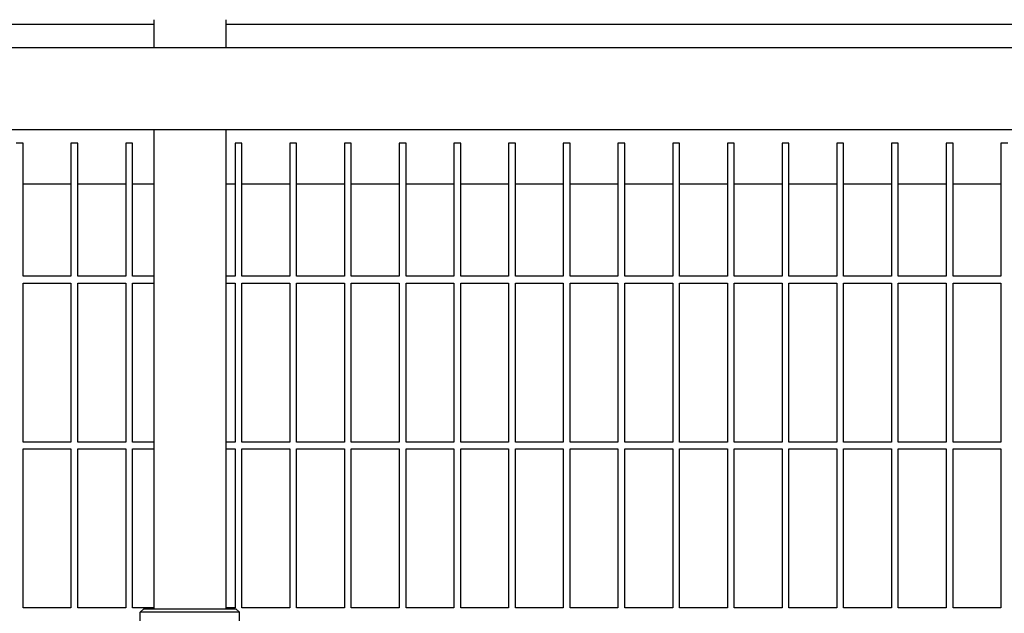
# Model space of a CAD drawing. Header units: inches. Extents: x 36 to 1719, y -84 to 1122.
# Tile 533 of 550: x 1037 to 1055, y 881 to 892. Entities that reach past the tile are written whole.
import ezdxf

# ---------------------------------------------------------------- set-up
doc = ezdxf.new("R2010")
doc.units = ezdxf.units.IN
doc.header["$LTSCALE"] = 48
doc.header["$MEASUREMENT"] = 0
doc.layers.add('Dimension (ANSI)', color=7, linetype='Continuous', lineweight=25)
doc.layers.add('Visible (ANSI)', color=7, linetype='Continuous', lineweight=30)
doc.styles.add('Note Text (ANSI)', font='tahoma.ttf')
doc.dimstyles.new('Architectural (ANSI)', dxfattribs={"dimscale": 48, "dimtxt": 0.125, "dimasz": 0.098425, "dimexe": 0.125, "dimexo": 0.0625, "dimgap": 0.031496, "dimtad": 0, "dimtih": 1, "dimtoh": 1, "dimdec": 4, "dimrnd": 1e-08, "dimzin": 3, "dimdsep": 46, "dimlunit": 4, "dimtxsty": 'Note Text (ANSI)', "dimcen": 0.09, "dimdle": 0.393701, "dimclrd": 256, "dimclre": 256, "dimclrt": 256, "dimadec": 0, "dimazin": 3, "dimtfac": 0.96, "dimtofl": 0, "dimtmove": 0, "dimatfit": 3, "dimfxl": 1, "dimfrac": 2, "dimtolj": 1, "dimtzin": 12, "dimlwd": -1, "dimlwe": -1, "dimarcsym": 0})

# ---------------------------------------------------------------- blocks, each defined once
blk = doc.blocks.new('*D17')
at = {"layer": 'Defpoints', "color": 0, "transparency": 16777216}
for p in [(1025.918, 894.991), (1025.918, 762.991), (1114.12, 762.991)]:
    blk.add_point(p, dxfattribs=at)
at = {"layer": 'Dimension (ANSI)', "transparency": 16777216}
for p, q in [((1028.918, 894.991), (1120.12, 894.991)), ((1114.12, 890.267), (1114.12, 833.626)), ((1114.12, 767.716), (1114.12, 824.357)), ((1028.918, 762.991), (1120.12, 762.991))]:
    blk.add_line(p, q, dxfattribs=at)
for points in [[(1113.332, 890.267), (1114.907, 890.267), (1114.12, 894.991)], [(1113.332, 767.716), (1114.907, 767.716), (1114.12, 762.991)]]:
    blk.add_solid(points, dxfattribs=at)
at = {"layer": 'Dimension (ANSI)', "transparency": 16777216, "insert": (1104.021, 832.114), "char_height": 6, "attachment_point": 1, "style": 'Note Text (ANSI)'}
blk.add_mtext('\\A1;11\'-0"', dxfattribs=at)

msp = doc.modelspace()

# ---------------------------------------------------------------- linework, layer by layer
at = {"layer": 'Visible (ANSI)'}
for p, q in [((1039.45077, 891.9914), (1026.16768, 891.9914)), ((1039.45077, 892.0789), (1039.45077, 891.5714)), ((1040.76577, 892.0789), (1040.76577, 891.5714)), ((1071.16768, 891.9914), (1040.76577, 891.9914)), ((1031.24768, 891.5714), (1070.74768, 891.5714)), ((1031.24768, 890.0714), (1069.24768, 890.0714)), ((1039.45077, 890.0714), (1039.45077, 881.3039)), ((1040.76577, 890.0714), (1040.76577, 881.3039)), ((1037.06018, 889.8214), (1036.93518, 889.8214)), ((1037.06018, 887.3839), (1037.06018, 889.8214)), ((1038.06018, 889.8214), (1037.93518, 889.8214)), ((1037.93518, 889.8214), (1037.93518, 887.3839)), ((1038.06018, 887.3839), (1038.06018, 889.8214)), ((1039.06018, 889.8214), (1038.93518, 889.8214)), ((1038.93518, 889.8214), (1038.93518, 887.3839)), ((1039.06018, 887.3839), (1039.06018, 889.8214)), ((1041.06018, 889.8214), (1040.93518, 889.8214)), ((1040.93518, 889.8214), (1040.93518, 887.3839)), ((1041.06018, 887.3839), (1041.06018, 889.8214)), ((1042.06018, 889.8214), (1041.93518, 889.8214)), ((1041.93518, 889.8214), (1041.93518, 887.3839)), ((1042.06018, 887.3839), (1042.06018, 889.8214)), ((1043.06018, 889.8214), (1042.93518, 889.8214)), ((1042.93518, 889.8214), (1042.93518, 887.3839)), ((1043.06018, 887.3839), (1043.06018, 889.8214)), ((1044.06018, 889.8214), (1043.93518, 889.8214)), ((1043.93518, 889.8214), (1043.93518, 887.3839)), ((1044.06018, 887.3839), (1044.06018, 889.8214)), ((1045.06018, 889.8214), (1044.93518, 889.8214)), ((1044.93518, 889.8214), (1044.93518, 887.3839)), ((1045.06018, 887.3839), (1045.06018, 889.8214)), ((1046.06018, 889.8214), (1045.93518, 889.8214)), ((1045.93518, 889.8214), (1045.93518, 887.3839)), ((1046.06018, 887.3839), (1046.06018, 889.8214)), ((1047.06018, 889.8214), (1046.93518, 889.8214)), ((1046.93518, 889.8214), (1046.93518, 887.3839)), ((1047.06018, 887.3839), (1047.06018, 889.8214)), ((1048.06018, 889.8214), (1047.93518, 889.8214)), ((1047.93518, 889.8214), (1047.93518, 887.3839)), ((1048.06018, 887.3839), (1048.06018, 889.8214)), ((1049.06018, 889.8214), (1048.93518, 889.8214)), ((1048.93518, 889.8214), (1048.93518, 887.3839)), ((1049.06018, 887.3839), (1049.06018, 889.8214)), ((1050.06018, 889.8214), (1049.93518, 889.8214)), ((1049.93518, 889.8214), (1049.93518, 887.3839)), ((1050.06018, 887.3839), (1050.06018, 889.8214)), ((1051.06018, 889.8214), (1050.93518, 889.8214)), ((1050.93518, 889.8214), (1050.93518, 887.3839)), ((1051.06018, 887.3839), (1051.06018, 889.8214)), ((1052.06018, 889.8214), (1051.93518, 889.8214)), ((1051.93518, 889.8214), (1051.93518, 887.3839)), ((1052.06018, 887.3839), (1052.06018, 889.8214)), ((1053.06018, 889.8214), (1052.93518, 889.8214)), ((1052.93518, 889.8214), (1052.93518, 887.3839)), ((1053.06018, 887.3839), (1053.06018, 889.8214)), ((1054.06018, 889.8214), (1053.93518, 889.8214)), ((1053.93518, 889.8214), (1053.93518, 887.3839)), ((1054.06018, 887.3839), (1054.06018, 889.8214)), ((1055.06018, 889.8214), (1054.93518, 889.8214)), ((1054.93518, 889.8214), (1054.93518, 887.3839)), ((1037.93518, 889.0714), (1037.06018, 889.0714)), ((1038.93518, 889.0714), (1038.06018, 889.0714)), ((1039.45077, 889.0714), (1039.06018, 889.0714)), ((1040.93518, 889.0714), (1040.76577, 889.0714)), ((1041.93518, 889.0714), (1041.06018, 889.0714)), ((1042.93518, 889.0714), (1042.06018, 889.0714)), ((1043.93518, 889.0714), (1043.06018, 889.0714)), ((1044.93518, 889.0714), (1044.06018, 889.0714)), ((1045.93518, 889.0714), (1045.06018, 889.0714)), ((1046.93518, 889.0714), (1046.06018, 889.0714)), ((1047.93518, 889.0714), (1047.06018, 889.0714)), ((1048.93518, 889.0714), (1048.06018, 889.0714)), ((1049.93518, 889.0714), (1049.06018, 889.0714)), ((1050.93518, 889.0714), (1050.06018, 889.0714)), ((1051.93518, 889.0714), (1051.06018, 889.0714)), ((1052.93518, 889.0714), (1052.06018, 889.0714)), ((1053.93518, 889.0714), (1053.06018, 889.0714)), ((1054.93518, 889.0714), (1054.06018, 889.0714)), ((1037.93518, 887.3839), (1037.06018, 887.3839)), ((1037.06018, 884.35265), (1037.06018, 887.2589)), ((1037.06018, 887.2589), (1037.93518, 887.2589)), ((1037.93518, 887.2589), (1037.93518, 884.35265)), ((1038.93518, 887.3839), (1038.06018, 887.3839)), ((1038.06018, 884.35265), (1038.06018, 887.2589)), ((1038.06018, 887.2589), (1038.93518, 887.2589)), ((1038.93518, 887.2589), (1038.93518, 884.35265)), ((1039.45077, 887.3839), (1039.06018, 887.3839)), ((1039.06018, 884.35265), (1039.06018, 887.2589)), ((1039.06018, 887.2589), (1039.45077, 887.2589)), ((1040.93518, 887.3839), (1040.76577, 887.3839)), ((1040.76577, 887.2589), (1040.93518, 887.2589)), ((1040.93518, 887.2589), (1040.93518, 884.35265)), ((1041.93518, 887.3839), (1041.06018, 887.3839)), ((1041.06018, 884.35265), (1041.06018, 887.2589)), ((1041.06018, 887.2589), (1041.93518, 887.2589)), ((1041.93518, 887.2589), (1041.93518, 884.35265)), ((1042.93518, 887.3839), (1042.06018, 887.3839)), ((1042.06018, 884.35265), (1042.06018, 887.2589)), ((1042.06018, 887.2589), (1042.93518, 887.2589)), ((1042.93518, 887.2589), (1042.93518, 884.35265)), ((1043.93518, 887.3839), (1043.06018, 887.3839)), ((1043.06018, 884.35265), (1043.06018, 887.2589)), ((1043.06018, 887.2589), (1043.93518, 887.2589)), ((1043.93518, 887.2589), (1043.93518, 884.35265)), ((1044.93518, 887.3839), (1044.06018, 887.3839)), ((1044.06018, 884.35265), (1044.06018, 887.2589)), ((1044.06018, 887.2589), (1044.93518, 887.2589)), ((1044.93518, 887.2589), (1044.93518, 884.35265)), ((1045.93518, 887.3839), (1045.06018, 887.3839)), ((1045.06018, 884.35265), (1045.06018, 887.2589)), ((1045.06018, 887.2589), (1045.93518, 887.2589)), ((1045.93518, 887.2589), (1045.93518, 884.35265)), ((1046.93518, 887.3839), (1046.06018, 887.3839)), ((1046.06018, 884.35265), (1046.06018, 887.2589)), ((1046.06018, 887.2589), (1046.93518, 887.2589)), ((1046.93518, 887.2589), (1046.93518, 884.35265)), ((1047.93518, 887.3839), (1047.06018, 887.3839)), ((1047.06018, 884.35265), (1047.06018, 887.2589)), ((1047.06018, 887.2589), (1047.93518, 887.2589)), ((1047.93518, 887.2589), (1047.93518, 884.35265)), ((1048.93518, 887.3839), (1048.06018, 887.3839)), ((1048.06018, 884.35265), (1048.06018, 887.2589)), ((1048.06018, 887.2589), (1048.93518, 887.2589)), ((1048.93518, 887.2589), (1048.93518, 884.35265)), ((1049.93518, 887.3839), (1049.06018, 887.3839)), ((1049.06018, 884.35265), (1049.06018, 887.2589)), ((1049.06018, 887.2589), (1049.93518, 887.2589)), ((1049.93518, 887.2589), (1049.93518, 884.35265)), ((1050.93518, 887.3839), (1050.06018, 887.3839)), ((1050.06018, 884.35265), (1050.06018, 887.2589)), ((1050.06018, 887.2589), (1050.93518, 887.2589)), ((1050.93518, 887.2589), (1050.93518, 884.35265)), ((1051.93518, 887.3839), (1051.06018, 887.3839)), ((1051.06018, 884.35265), (1051.06018, 887.2589)), ((1051.06018, 887.2589), (1051.93518, 887.2589)), ((1051.93518, 887.2589), (1051.93518, 884.35265)), ((1052.93518, 887.3839), (1052.06018, 887.3839)), ((1052.06018, 884.35265), (1052.06018, 887.2589)), ((1052.06018, 887.2589), (1052.93518, 887.2589)), ((1052.93518, 887.2589), (1052.93518, 884.35265)), ((1053.93518, 887.3839), (1053.06018, 887.3839)), ((1053.06018, 884.35265), (1053.06018, 887.2589)), ((1053.06018, 887.2589), (1053.93518, 887.2589)), ((1053.93518, 887.2589), (1053.93518, 884.35265)), ((1054.93518, 887.3839), (1054.06018, 887.3839)), ((1054.06018, 884.35265), (1054.06018, 887.2589)), ((1054.06018, 887.2589), (1054.93518, 887.2589)), ((1054.93518, 887.2589), (1054.93518, 884.35265)), ((1037.93518, 884.35265), (1037.06018, 884.35265)), ((1038.93518, 884.35265), (1038.06018, 884.35265)), ((1039.45077, 884.35265), (1039.06018, 884.35265)), ((1040.93518, 884.35265), (1040.76577, 884.35265)), ((1041.93518, 884.35265), (1041.06018, 884.35265)), ((1042.93518, 884.35265), (1042.06018, 884.35265)), ((1043.93518, 884.35265), (1043.06018, 884.35265)), ((1044.93518, 884.35265), (1044.06018, 884.35265)), ((1045.93518, 884.35265), (1045.06018, 884.35265)), ((1046.93518, 884.35265), (1046.06018, 884.35265)), ((1047.93518, 884.35265), (1047.06018, 884.35265)), ((1048.93518, 884.35265), (1048.06018, 884.35265)), ((1049.93518, 884.35265), (1049.06018, 884.35265)), ((1050.93518, 884.35265), (1050.06018, 884.35265)), ((1051.93518, 884.35265), (1051.06018, 884.35265)), ((1052.93518, 884.35265), (1052.06018, 884.35265)), ((1053.93518, 884.35265), (1053.06018, 884.35265)), ((1054.93518, 884.35265), (1054.06018, 884.35265)), ((1037.06018, 881.3214), (1037.06018, 884.22765)), ((1037.06018, 884.22765), (1037.93518, 884.22765)), ((1037.93518, 884.22765), (1037.93518, 881.3214)), ((1038.06018, 881.3214), (1038.06018, 884.22765)), ((1038.06018, 884.22765), (1038.93518, 884.22765)), ((1038.93518, 884.22765), (1038.93518, 881.3214)), ((1039.06018, 881.3214), (1039.06018, 884.22765)), ((1039.06018, 884.22765), (1039.45077, 884.22765)), ((1040.76577, 884.22765), (1040.93518, 884.22765)), ((1040.93518, 884.22765), (1040.93518, 881.3214)), ((1041.06018, 881.3214), (1041.06018, 884.22765)), ((1041.06018, 884.22765), (1041.93518, 884.22765)), ((1041.93518, 884.22765), (1041.93518, 881.3214)), ((1042.06018, 881.3214), (1042.06018, 884.22765)), ((1042.06018, 884.22765), (1042.93518, 884.22765)), ((1042.93518, 884.22765), (1042.93518, 881.3214)), ((1043.06018, 881.3214), (1043.06018, 884.22765)), ((1043.06018, 884.22765), (1043.93518, 884.22765)), ((1043.93518, 884.22765), (1043.93518, 881.3214)), ((1044.06018, 881.3214), (1044.06018, 884.22765)), ((1044.06018, 884.22765), (1044.93518, 884.22765)), ((1044.93518, 884.22765), (1044.93518, 881.3214)), ((1045.06018, 881.3214), (1045.06018, 884.22765)), ((1045.06018, 884.22765), (1045.93518, 884.22765)), ((1045.93518, 884.22765), (1045.93518, 881.3214)), ((1046.06018, 881.3214), (1046.06018, 884.22765)), ((1046.06018, 884.22765), (1046.93518, 884.22765)), ((1046.93518, 884.22765), (1046.93518, 881.3214)), ((1047.06018, 881.3214), (1047.06018, 884.22765)), ((1047.06018, 884.22765), (1047.93518, 884.22765)), ((1047.93518, 884.22765), (1047.93518, 881.3214)), ((1048.06018, 881.3214), (1048.06018, 884.22765)), ((1048.06018, 884.22765), (1048.93518, 884.22765)), ((1048.93518, 884.22765), (1048.93518, 881.3214)), ((1049.06018, 881.3214), (1049.06018, 884.22765)), ((1049.06018, 884.22765), (1049.93518, 884.22765)), ((1049.93518, 884.22765), (1049.93518, 881.3214)), ((1050.06018, 881.3214), (1050.06018, 884.22765)), ((1050.06018, 884.22765), (1050.93518, 884.22765)), ((1050.93518, 884.22765), (1050.93518, 881.3214)), ((1051.06018, 881.3214), (1051.06018, 884.22765)), ((1051.06018, 884.22765), (1051.93518, 884.22765)), ((1051.93518, 884.22765), (1051.93518, 881.3214)), ((1052.06018, 881.3214), (1052.06018, 884.22765)), ((1052.06018, 884.22765), (1052.93518, 884.22765)), ((1052.93518, 884.22765), (1052.93518, 881.3214)), ((1053.06018, 881.3214), (1053.06018, 884.22765)), ((1053.06018, 884.22765), (1053.93518, 884.22765)), ((1053.93518, 884.22765), (1053.93518, 881.3214)), ((1054.06018, 881.3214), (1054.06018, 884.22765)), ((1054.06018, 884.22765), (1054.93518, 884.22765)), ((1054.93518, 884.22765), (1054.93518, 881.3214)), ((1037.93518, 881.3214), (1037.06018, 881.3214)), ((1038.93518, 881.3214), (1038.06018, 881.3214)), ((1039.45077, 881.3214), (1039.06018, 881.3214)), ((1039.26452, 881.3039), (1039.20202, 881.2414)), ((1039.26452, 881.3039), (1040.95202, 881.3039)), ((1040.93518, 881.3214), (1040.76577, 881.3214)), ((1040.95202, 881.3039), (1041.01452, 881.2414)), ((1041.93518, 881.3214), (1041.06018, 881.3214)), ((1042.93518, 881.3214), (1042.06018, 881.3214)), ((1043.93518, 881.3214), (1043.06018, 881.3214)), ((1044.93518, 881.3214), (1044.06018, 881.3214)), ((1045.93518, 881.3214), (1045.06018, 881.3214)), ((1046.93518, 881.3214), (1046.06018, 881.3214)), ((1047.93518, 881.3214), (1047.06018, 881.3214)), ((1048.93518, 881.3214), (1048.06018, 881.3214)), ((1049.93518, 881.3214), (1049.06018, 881.3214)), ((1050.93518, 881.3214), (1050.06018, 881.3214)), ((1051.93518, 881.3214), (1051.06018, 881.3214)), ((1052.93518, 881.3214), (1052.06018, 881.3214)), ((1053.93518, 881.3214), (1053.06018, 881.3214)), ((1054.93518, 881.3214), (1054.06018, 881.3214)), ((1041.01452, 881.2414), (1039.20202, 881.2414)), ((1039.20202, 880.83515), (1039.20202, 881.2414)), ((1041.01452, 880.4289), (1041.01452, 881.2414))]:
    msp.add_line(p, q, dxfattribs=at)

# ---------------------------------------------------------------- dimensions: what is measured, and where the dimension line sits
at = {"layer": 'Dimension (ANSI)'}
dim = msp.add_linear_dim(base=(1114.11953, 762.9914), p1=(1025.91768, 894.9914), p2=(1025.91768, 762.9914), angle=90, dimstyle='Architectural (ANSI)', override={"dimgap": 0.031496, "dimdec": 4, "dimlfac": 1, "dimtol": 0, "dimlim": 0, "dimtp": 0, "dimtm": 0, "dimtdec": 2, "dimatfit": 1}, dxfattribs=at)
dim.commit()
dim.dimension.update_dxf_attribs({"geometry": '*D17', "text_midpoint": (1114.11953, 828.9914), "dimtype": 160})

doc.saveas('drawing.dxf')
